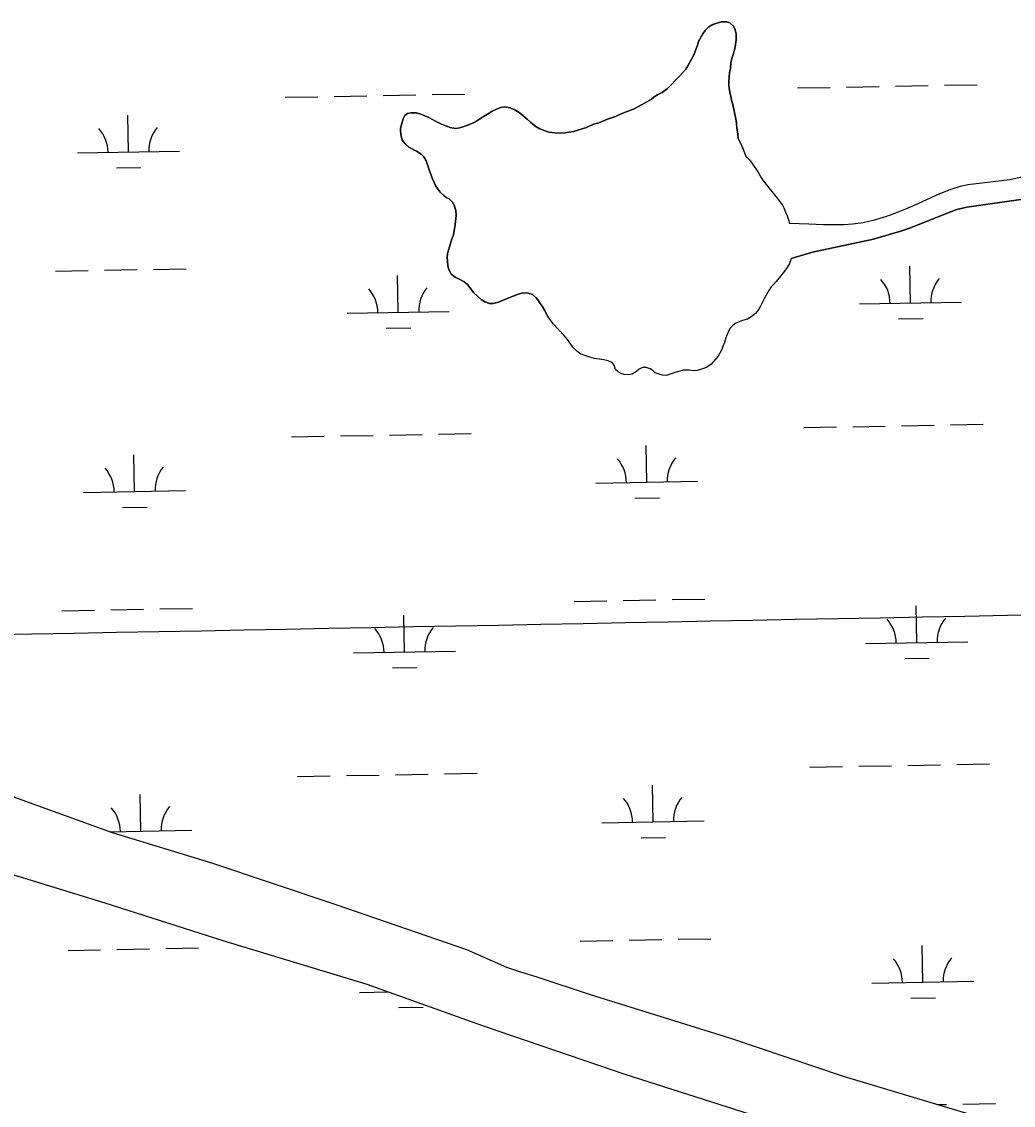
# Model space of a CAD drawing. Extents: x 3957609 to 3995875, y 234277 to 260273.
# Drawn here: x 3981007 to 3981979, y 242629 to 243690 of the extents above; entities that cross this region are included whole.
import ezdxf

# ---------------------------------------------------------------- set-up
doc = ezdxf.new("R2010")
doc.units = 0
for name, color, linetype in [('V-GRID-MAJR', 7, 'Continuous'), ('V-TOPO-SHOR', 7, 'Continuous'), ('V-WETL-SWMP', 7, 'Continuous')]:
    doc.layers.add(name, color=color, linetype=linetype)

msp = doc.modelspace()

# ---------------------------------------------------------------- linework, layer by layer
at = {"layer": 'V-GRID-MAJR'}
msp.add_spline([(3961816.723, 242728.005), (3967136.284, 242827.44), (3972455.83, 242927.648), (3977775.362, 243028.63), (3983094.879, 243130.385), (3988414.381, 243232.915), (3993733.868, 243336.218)], degree=3, dxfattribs=at)
at = {"layer": 'V-TOPO-SHOR'}
for points in [[(3981716.701, 243558.251), (3981713.053, 243567.885), (3981709.111, 243575.71), (3981708.798, 243579.628), (3981707.573, 243586.256), (3981707.258, 243590.776), (3981706.641, 243594.994), (3981703.887, 243609.152), (3981702.67, 243612.163), (3981700.221, 243624.813), (3981699.909, 243628.129), (3981699.899, 243631.445), (3981700.475, 243640.489), (3981701.367, 243644.411), (3981701.953, 243649.838), (3981702.547, 243652.852), (3981703.741, 243657.075), (3981705.533, 243662.206), (3981706.127, 243665.523), (3981707.01, 243672.458), (3981706.991, 243678.184), (3981706.076, 243682.1), (3981704.558, 243685.713), (3981700.931, 243689.016), (3981697.912, 243690.214), (3981692.487, 243690.198), (3981684.058, 243687.46), (3981680.146, 243685.037), (3981676.841, 243681.711), (3981674.438, 243678.387), (3981670.242, 243670.838), (3981669.048, 243667.219), (3981665.46, 243657.864), (3981663.363, 243653.338), (3981659.764, 243646.995), (3981657.665, 243643.673), (3981651.658, 243636.722), (3981639.639, 243624.631), (3981634.527, 243620.697), (3981630.011, 243618.573), (3981626.701, 243616.453), (3981623.996, 243614.336), (3981614.968, 243609.185), (3981606.543, 243604.636), (3981597.812, 243601.294), (3981593.901, 243599.473), (3981587.88, 243597.044), (3981580.953, 243594.613), (3981572.524, 243591.271), (3981567.406, 243589.749), (3981560.481, 243586.714), (3981547.833, 243582.758), (3981539.098, 243581.224), (3981535.18, 243580.91), (3981529.452, 243581.195), (3981523.423, 243582.08), (3981518.897, 243583.573), (3981514.672, 243585.369), (3981510.746, 243587.468), (3981508.026, 243589.87), (3981505.609, 243591.67), (3981502.285, 243594.675), (3981494.427, 243601.284), (3981489.596, 243604.282), (3981485.371, 243605.775), (3981480.245, 243606.666), (3981476.63, 243606.052), (3981472.114, 243604.53), (3981467.9, 243602.408), (3981465.192, 243600.592), (3981456.769, 243595.744), (3981452.558, 243592.717), (3981449.851, 243591.202), (3981442.324, 243588.164), (3981436.301, 243586.338), (3981432.082, 243585.721), (3981426.956, 243586.61), (3981423.335, 243587.806), (3981418.508, 243589.901), (3981413.073, 243592.596), (3981405.827, 243596.494), (3981398.282, 243599.785), (3981394.059, 243600.979), (3981388.634, 243600.962), (3981385.017, 243600.348), (3981382.312, 243598.23), (3981380.815, 243595.211), (3981378.13, 243585.858), (3981378.14, 243582.846), (3981378.754, 243578.326), (3981379.975, 243574.111), (3981382.699, 243570.5), (3981386.326, 243567.197), (3981393.873, 243563.302), (3981398.403, 243560.299), (3981401.122, 243557.897), (3981403.244, 243553.985), (3981406.589, 243544.048), (3981408.411, 243539.836), (3981409.325, 243536.823), (3981411.145, 243532.608)], [(3981716.701, 243558.251), (3981720.025, 243554.948), (3981722.749, 243551.337), (3981729.106, 243542.316), (3981731.229, 243537.8), (3981733.347, 243535.094), (3981735.164, 243532.387), (3981747.265, 243517.353), (3981752.412, 243510.437), (3981753.927, 243507.727), (3981755.447, 243503.512), (3981756.965, 243500.203), (3981758.181, 243495.986), (3981759.398, 243492.975)], [(3981759.398, 243492.975), (3981778.387, 243492.234), (3981792.778, 243491.476), (3981812.764, 243491.538), (3981821.157, 243492.162), (3981831.346, 243493.594), (3981842.53, 243496.025), (3981853.712, 243499.457), (3981863.495, 243502.884), (3981873.275, 243506.912), (3981885.251, 243512.145), (3981903.014, 243520.392), (3981910.999, 243523.613), (3981918.785, 243526.436), (3981926.971, 243529.059), (3981934.16, 243530.88), (3981975.316, 243535.6), (3981995.491, 243540.059)], [(3981411.145, 243532.608), (3981412.661, 243529.6), (3981415.086, 243525.688), (3981417.201, 243523.284), (3981420.527, 243519.978), (3981422.946, 243517.877), (3981425.963, 243516.679), (3981429.592, 243513.072), (3981431.109, 243509.462), (3981432.328, 243505.245), (3981432.643, 243500.424), (3981431.767, 243491.681), (3981429.987, 243481.427), (3981428.494, 243477.202), (3981424.316, 243463.023), (3981424.025, 243459.706), (3981424.654, 243451.571), (3981425.264, 243448.558), (3981426.481, 243445.548), (3981427.994, 243442.838), (3981431.922, 243439.838), (3981436.45, 243437.741), (3981440.678, 243435.343), (3981444.001, 243432.639), (3981447.028, 243428.429), (3981449.75, 243425.121), (3981457.307, 243418.213), (3981460.93, 243415.813), (3981465.456, 243414.32), (3981469.075, 243414.029), (3981474.193, 243415.551), (3981482.623, 243419.194), (3981488.646, 243421.322), (3981492.859, 243423.143), (3981496.772, 243424.361), (3981500.389, 243424.672), (3981503.404, 243424.382), (3981507.629, 243422.887), (3981510.652, 243420.183), (3981512.767, 243417.779), (3981514.889, 243414.166), (3981517.007, 243411.461), (3981519.429, 243407.549), (3981521.553, 243403.336)], [(3981761.009, 243458.317), (3981781.977, 243464.377), (3981841.496, 243477.349), (3981860.067, 243482.602), (3981867.454, 243484.822), (3981877.039, 243488.05), (3981917.96, 243504.362), (3981923.152, 243506.177), (3981933.138, 243508.407), (3981990.672, 243516.775)], [(3981761.009, 243458.317), (3981759.215, 243453.49), (3981756.217, 243448.356), (3981753.215, 243444.128), (3981750.812, 243441.409), (3981746.309, 243435.666), (3981743.603, 243432.946), (3981741.502, 243430.528), (3981739.102, 243426.905), (3981735.205, 243419.96), (3981731.01, 243411.508), (3981729.21, 243408.487), (3981726.208, 243404.862), (3981722.9, 243401.837), (3981718.087, 243398.808), (3981713.268, 243397.59), (3981709.957, 243396.373), (3981706.645, 243394.856), (3981703.338, 243392.435), (3981700.935, 243389.715), (3981698.838, 243385.488), (3981697.044, 243380.661), (3981695.551, 243375.834), (3981694.054, 243372.213), (3981693.159, 243369.194), (3981689.565, 243362.553), (3981682.655, 243354.694), (3981678.143, 243351.667), (3981674.229, 243350.15), (3981668.808, 243348.624), (3981665.495, 243348.315), (3981660.971, 243348.903), (3981655.244, 243348.884), (3981647.415, 243346.752), (3981643.499, 243345.233), (3981638.381, 243343.711), (3981634.762, 243344.002), (3981631.746, 243344.897), (3981627.824, 243346.392), (3981625.405, 243348.493), (3981622.687, 243350.293), (3981618.765, 243351.487), (3981615.149, 243351.477), (3981612.138, 243349.959), (3981609.433, 243347.541), (3981605.22, 243345.118), (3981601.607, 243344.2), (3981597.384, 243344.792), (3981594.368, 243345.687), (3981591.351, 243347.184), (3981588.93, 243349.589), (3981587.411, 243353.803), (3981585.594, 243356.511), (3981581.672, 243358.006), (3981577.449, 243358.897), (3981568.401, 243360.378), (3981563.576, 243361.567), (3981554.827, 243364.555), (3981550.899, 243367.558), (3981546.969, 243371.463), (3981542.729, 243377.781), (3981538.494, 243382.891), (3981527.91, 243394.315), (3981523.673, 243400.029), (3981521.553, 243403.336)], [(3980988.465, 242934.848), (3981095.706, 242896.002), (3981192.128, 242866.715), (3981314.767, 242825.716), (3981442.812, 242781.537), (3981482.037, 242764.268), (3981495.64, 242759.513), (3981511.645, 242754.565), (3981564.059, 242737.536), (3981701.492, 242694.583), (3981811.929, 242657.545), (3981955.557, 242614.211), (3982027.585, 242588.646), (3982132.813, 242554.991), (3982231.038, 242524.112), (3982349.287, 242480.499), (3982454.515, 242447.043), (3982569.951, 242409.02), (3982688.17, 242375.003), (3982721.57, 242366.71)], [(3980930.721, 242875.612), (3981088.559, 242827.324), (3981204.191, 242790.3), (3981345.222, 242747.559), (3981460.068, 242706.336), (3981597.915, 242659.388), (3981744.154, 242612.663), (3981900.388, 242565.571), (3982037.426, 242522.217), (3982120.048, 242495.487), (3982256.292, 242450.531), (3982389.536, 242404.967), (3982515.775, 242362.981), (3982697.627, 242304.773), (3982837.074, 242257.231)]]:
    msp.add_lwpolyline(points, dxfattribs=at)
at = {"layer": 'V-WETL-SWMP'}
for p, q in [((3981767.16, 243625.301), (3981799.155, 243625.883)), ((3981815.152, 243626.174), (3981847.147, 243626.756)), ((3981863.145, 243627.047), (3981895.139, 243627.628)), ((3981911.137, 243627.919), (3981943.131, 243628.501)), ((3981265.335, 243616.177), (3981297.33, 243616.758)), ((3981313.327, 243617.049), (3981345.322, 243617.631)), ((3981361.32, 243617.922), (3981393.314, 243618.504)), ((3981409.312, 243618.795), (3981441.306, 243619.376)), ((3981111.691, 243562.633), (3981111.037, 243598.627)), ((3981061.7, 243561.724), (3981161.683, 243563.542)), ((3981099.974, 243546.986), (3981123.97, 243547.422)), ((3981877.852, 243414.675), (3981877.197, 243450.669)), ((3981040.394, 243445.885), (3981072.389, 243446.467)), ((3981088.386, 243446.758), (3981120.381, 243447.339)), ((3981136.378, 243447.63), (3981168.373, 243448.212)), ((3981376.027, 243405.55), (3981375.372, 243441.544)), ((3981827.86, 243413.766), (3981927.844, 243415.584)), ((3981326.035, 243404.641), (3981426.019, 243406.459)), ((3981866.134, 243399.028), (3981890.13, 243399.465)), ((3981364.309, 243389.904), (3981388.305, 243390.34)), ((3981773.208, 243292.681), (3981805.203, 243293.263)), ((3981821.201, 243293.554), (3981853.195, 243294.136)), ((3981869.193, 243294.427), (3981901.187, 243295.008)), ((3981917.185, 243295.299), (3981949.179, 243295.881)), ((3981271.383, 243283.557), (3981303.378, 243284.138)), ((3981319.376, 243284.429), (3981351.37, 243285.011)), ((3981367.368, 243285.302), (3981399.362, 243285.884)), ((3981415.36, 243286.175), (3981447.354, 243286.756)), ((3981619.565, 243239.137), (3981618.91, 243275.131)), ((3981117.739, 243230.013), (3981117.085, 243266.007)), ((3981569.573, 243238.228), (3981669.556, 243240.046)), ((3981067.748, 243229.104), (3981167.731, 243230.922)), ((3981607.847, 243223.491), (3981631.843, 243223.927)), ((3981106.022, 243214.366), (3981130.018, 243214.802)), ((3981548.267, 243122.39), (3981580.262, 243122.972)), ((3981596.259, 243123.262), (3981628.254, 243123.844)), ((3981644.251, 243124.135), (3981676.246, 243124.717)), ((3981046.442, 243113.265), (3981078.437, 243113.847)), ((3981094.434, 243114.138), (3981126.429, 243114.719)), ((3981142.426, 243115.01), (3981174.421, 243115.592)), ((3981883.9, 243082.055), (3981883.246, 243118.049)), ((3981382.075, 243072.93), (3981381.42, 243108.924)), ((3981833.908, 243081.146), (3981933.892, 243082.964)), ((3981332.083, 243072.021), (3981432.067, 243073.839)), ((3981370.357, 243057.284), (3981394.353, 243057.72)), ((3981872.183, 243066.408), (3981896.179, 243066.845)), ((3981875.241, 242961.807), (3981907.235, 242962.388)), ((3981923.233, 242962.679), (3981955.227, 242963.261)), ((3981277.431, 242950.937), (3981309.426, 242951.518)), ((3981325.424, 242951.809), (3981357.418, 242952.391)), ((3981373.416, 242952.682), (3981405.41, 242953.264)), ((3981421.408, 242953.555), (3981453.402, 242954.136)), ((3981779.257, 242960.061), (3981811.251, 242960.643)), ((3981827.249, 242960.934), (3981859.243, 242961.516)), ((3981625.613, 242906.517), (3981624.958, 242942.511)), ((3981123.788, 242897.393), (3981123.133, 242933.387)), ((3981093.394, 242896.84), (3981173.779, 242898.302)), ((3981575.621, 242905.608), (3981675.604, 242907.426)), ((3981613.895, 242890.871), (3981637.891, 242891.307)), ((3980930.722, 242875.611), (3981088.559, 242827.324)), ((3981088.559, 242827.324), (3981204.191, 242790.301)), ((3981650.299, 242791.515), (3981682.294, 242792.097)), ((3981100.482, 242781.518), (3981132.477, 242782.099)), ((3981148.474, 242782.39), (3981180.469, 242782.972)), ((3981204.191, 242790.301), (3981345.223, 242747.559)), ((3981554.315, 242789.77), (3981586.31, 242790.352)), ((3981602.307, 242790.642), (3981634.302, 242791.224)), ((3981889.948, 242749.435), (3981889.294, 242785.429)), ((3981052.49, 242780.645), (3981084.485, 242781.227)), ((3981839.956, 242748.526), (3981939.94, 242750.344)), ((3981338.131, 242739.401), (3981366.512, 242739.917)), ((3981345.223, 242747.559), (3981460.068, 242706.336)), ((3981878.231, 242733.788), (3981902.227, 242734.225)), ((3981376.405, 242724.664), (3981400.401, 242725.1)), ((3981460.068, 242706.336), (3981597.915, 242659.388)), ((3981597.915, 242659.388), (3981744.155, 242612.664)), ((3981904.52, 242629.609), (3981913.283, 242629.768)), ((3981929.281, 242630.059), (3981961.276, 242630.641))]:
    msp.add_line(p, q, dxfattribs=at)
for points in [[(3981401.122, 243557.897), (3981398.402, 243560.3), (3981393.872, 243563.301), (3981386.325, 243567.196), (3981382.698, 243570.501), (3981379.974, 243574.11), (3981378.755, 243578.326), (3981378.139, 243582.845), (3981378.13, 243585.859), (3981380.814, 243595.211), (3981382.312, 243598.23), (3981385.018, 243600.348), (3981388.633, 243600.962), (3981394.059, 243600.978), (3981398.282, 243599.785), (3981405.827, 243596.493), (3981413.073, 243592.596), (3981418.507, 243589.9), (3981423.336, 243587.805), (3981426.956, 243586.61), (3981432.083, 243585.721), (3981436.301, 243586.337), (3981442.324, 243588.164), (3981449.85, 243591.201), (3981452.558, 243592.716), (3981456.768, 243595.743), (3981465.193, 243600.591), (3981467.9, 243602.408), (3981472.114, 243604.53), (3981476.63, 243606.051), (3981480.245, 243606.665), (3981485.372, 243605.776), (3981489.596, 243604.282), (3981494.428, 243601.283), (3981502.285, 243594.675), (3981505.61, 243591.671), (3981508.026, 243589.87), (3981510.746, 243587.467), (3981514.671, 243585.369), (3981518.896, 243583.573), (3981523.422, 243582.08), (3981529.453, 243581.194), (3981535.181, 243580.91), (3981539.098, 243581.223), (3981547.834, 243582.757), (3981560.482, 243586.714), (3981567.405, 243589.749), (3981572.524, 243591.271), (3981580.954, 243594.613), (3981587.879, 243597.045), (3981593.9, 243599.474), (3981597.813, 243601.295), (3981606.543, 243604.637), (3981614.969, 243609.184), (3981623.996, 243614.335), (3981626.702, 243616.453), (3981630.011, 243618.573), (3981634.526, 243620.697), (3981639.638, 243624.63), (3981651.658, 243636.723), (3981657.665, 243643.674), (3981659.765, 243646.996), (3981663.363, 243653.337), (3981665.459, 243657.864), (3981669.047, 243667.219), (3981670.242, 243670.839), (3981674.439, 243678.387), (3981676.84, 243681.71), (3981680.146, 243685.036), (3981684.057, 243687.459), (3981692.488, 243690.197), (3981697.913, 243690.214), (3981700.931, 243689.017), (3981704.558, 243685.713), (3981706.076, 243682.1), (3981706.992, 243678.185), (3981707.009, 243672.458), (3981706.126, 243665.523), (3981705.533, 243662.206), (3981703.741, 243657.076), (3981702.548, 243652.853), (3981701.954, 243649.837), (3981701.368, 243644.41), (3981700.475, 243640.489), (3981699.9, 243631.444), (3981699.91, 243628.129), (3981700.221, 243624.814), (3981702.671, 243612.162), (3981703.886, 243609.152), (3981706.642, 243594.994), (3981707.257, 243590.776), (3981707.572, 243586.256), (3981708.798, 243579.628), (3981709.111, 243575.711), (3981713.054, 243567.886), (3981716.7, 243558.252), (3981720.025, 243554.947), (3981722.749, 243551.338), (3981729.106, 243542.315), (3981731.23, 243537.8), (3981733.348, 243535.094)], [(3981726.207, 243404.862), (3981722.901, 243401.838), (3981718.088, 243398.809), (3981713.269, 243397.589), (3981709.957, 243396.373), (3981706.646, 243394.856), (3981703.338, 243392.435), (3981700.935, 243389.715), (3981698.838, 243385.489), (3981697.044, 243380.661), (3981695.551, 243375.833), (3981694.055, 243372.212), (3981693.16, 243369.195), (3981689.564, 243362.553), (3981682.655, 243354.695), (3981678.143, 243351.668), (3981674.229, 243350.149), (3981668.808, 243348.625), (3981665.494, 243348.314), (3981660.971, 243348.903), (3981655.244, 243348.885), (3981647.414, 243346.752), (3981643.5, 243345.233), (3981638.381, 243343.71), (3981634.763, 243344.001), (3981631.746, 243344.896), (3981627.823, 243346.391), (3981625.405, 243348.493), (3981622.687, 243350.294), (3981618.765, 243351.487), (3981615.148, 243351.476), (3981612.139, 243349.96), (3981609.433, 243347.541), (3981605.221, 243345.117), (3981601.607, 243344.201), (3981597.385, 243344.792), (3981594.368, 243345.687), (3981591.35, 243347.184), (3981588.931, 243349.588), (3981587.411, 243353.804), (3981585.595, 243356.511), (3981581.672, 243358.006), (3981577.449, 243358.897), (3981568.402, 243360.377), (3981563.576, 243361.568), (3981554.826, 243364.556), (3981550.899, 243367.558), (3981546.968, 243371.464), (3981542.729, 243377.781), (3981538.494, 243382.892), (3981527.91, 243394.314), (3981523.673, 243400.028), (3981521.553, 243403.337), (3981519.43, 243407.55), (3981517.007, 243411.461), (3981514.889, 243414.167), (3981512.768, 243417.778), (3981510.651, 243420.183), (3981507.629, 243422.886), (3981503.404, 243424.381), (3981500.389, 243424.673), (3981496.773, 243424.361), (3981492.859, 243423.143), (3981488.645, 243421.322), (3981482.623, 243419.194), (3981474.194, 243415.551), (3981469.075, 243414.028), (3981465.457, 243414.319), (3981460.931, 243415.812), (3981457.307, 243418.213), (3981449.751, 243425.122), (3981447.028, 243428.429), (3981444.001, 243432.64), (3981440.677, 243435.343), (3981436.45, 243437.741), (3981431.923, 243439.837), (3981427.995, 243442.839), (3981426.48, 243445.548), (3981425.265, 243448.558), (3981424.653, 243451.57), (3981424.026, 243459.706), (3981424.317, 243463.023), (3981428.494, 243477.202), (3981429.988, 243481.426), (3981431.766, 243491.68), (3981432.643, 243500.423), (3981432.327, 243505.245), (3981431.109, 243509.461), (3981429.591, 243513.073), (3981425.963, 243516.679), (3981422.945, 243517.876), (3981420.527, 243519.978), (3981417.202, 243523.284), (3981415.085, 243525.689), (3981412.661, 243529.6), (3981411.145, 243532.609), (3981409.324, 243536.823), (3981408.411, 243539.835), (3981406.589, 243544.049), (3981403.244, 243553.986), (3981401.122, 243557.897)], [(3981733.348, 243535.094), (3981735.164, 243532.387), (3981747.266, 243517.353), (3981752.411, 243510.436), (3981753.927, 243507.728), (3981755.447, 243503.513), (3981756.964, 243500.202), (3981758.182, 243495.986), (3981759.397, 243492.975), (3981778.386, 243492.233), (3981792.778, 243491.477), (3981812.764, 243491.538), (3981821.157, 243492.163), (3981831.345, 243493.593), (3981842.53, 243496.025), (3981853.712, 243499.457), (3981863.495, 243502.884), (3981873.275, 243506.911), (3981885.251, 243512.144), (3981903.014, 243520.392), (3981910.999, 243523.614), (3981918.785, 243526.436), (3981926.971, 243529.059), (3981934.16, 243530.879), (3981975.317, 243535.601), (3981995.49, 243540.059)], [(3981990.672, 243516.775), (3981933.137, 243508.406), (3981923.151, 243506.177), (3981917.96, 243504.363), (3981877.038, 243488.05), (3981867.455, 243484.823), (3981860.066, 243482.602), (3981841.495, 243477.349), (3981781.976, 243464.377), (3981761.009, 243458.318), (3981759.215, 243453.49), (3981756.217, 243448.356), (3981753.215, 243444.128), (3981750.812, 243441.408), (3981746.309, 243435.667), (3981743.604, 243432.946), (3981741.502, 243430.528), (3981739.101, 243426.904), (3981735.204, 243419.96), (3981731.01, 243411.508), (3981729.211, 243408.488), (3981726.207, 243404.862)], [(3980988.464, 242934.849), (3981095.707, 242896.002), (3981192.128, 242866.715), (3981314.766, 242825.717), (3981442.811, 242781.536), (3981482.036, 242764.268), (3981495.64, 242759.512), (3981511.644, 242754.564), (3981564.059, 242737.535), (3981701.493, 242694.583), (3981811.928, 242657.544), (3981955.558, 242614.211)]]:
    msp.add_lwpolyline(points, dxfattribs=at)
for centre, start, end in [((3981056.449, 243562.103), 0.269879, 41.813537), ((3981166.917, 243564.112), 140.269876, 181.813534), ((3981431.252, 243407.029), 140.269876, 181.813534), ((3981822.609, 243414.145), 0.269879, 41.813537), ((3981933.077, 243416.154), 140.269876, 181.813534), ((3981320.784, 243405.021), 0.269879, 41.813537), ((3981564.322, 243238.608), 0.269879, 41.813537), ((3981674.79, 243240.616), 140.269876, 181.813534), ((3981062.497, 243229.483), 0.269879, 41.813537), ((3981172.965, 243231.492), 140.269876, 181.813534), ((3981828.658, 243081.525), 0.269879, 41.813537), ((3981939.125, 243083.534), 140.269876, 181.813534), ((3981326.833, 243072.401), 0.269879, 41.813537), ((3981437.3, 243074.409), 140.269876, 181.813534), ((3981680.838, 242907.996), 140.269876, 181.813534), ((3981068.545, 242896.863), 0.269879, 41.813537), ((3981179.013, 242898.872), 140.269876, 181.813534), ((3981570.37, 242905.988), 0.269879, 41.813537), ((3981834.706, 242748.905), 0.269879, 41.813537), ((3981945.173, 242750.914), 140.269876, 181.813534)]:
    msp.add_arc(centre, 35.246, start, end, dxfattribs=at)

doc.saveas('drawing.dxf')
